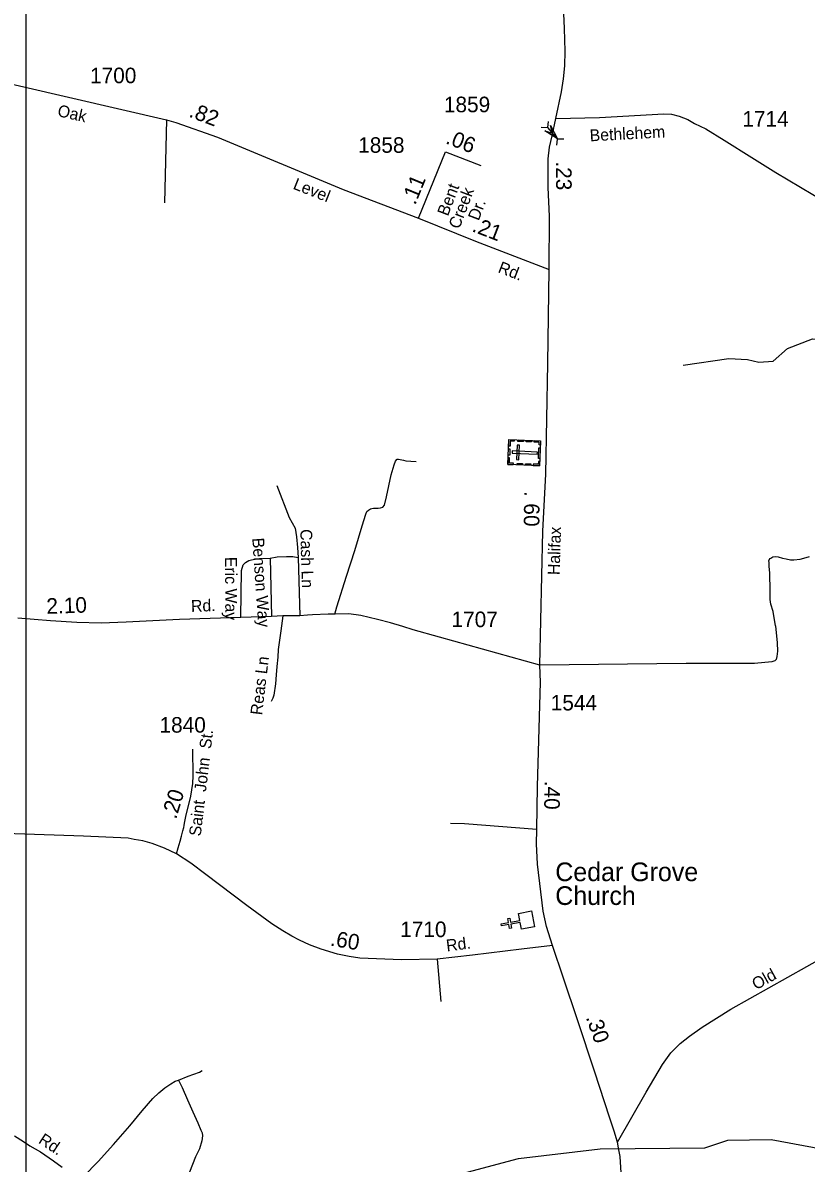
# Model space of a CAD drawing. Extents: x 2220236 to 2384410, y 720751 to 894131.
# Drawn here: x 2329781 to 2336076, y 791757 to 800919 of the extents above; entities that cross this region are included whole.
import ezdxf

# ---------------------------------------------------------------- set-up
doc = ezdxf.new("R2010")
doc.units = 0
doc.layers.add('Default', color=7, linetype='Continuous')

msp = doc.modelspace()

# ---------------------------------------------------------------- linework, layer by layer
at = {"layer": 'Default'}
for p, q in [((2330934.9, 800138.2), (2330920.5, 799473)), ((2334002.4, 800127.1), (2333997.3, 800076.6)), ((2333946.6, 800078.9), (2333997.3, 800076.6)), ((2333997.3, 800076.6), (2334076.4, 799985)), ((2334071.3, 799934.5), (2334076.4, 799985)), ((2334127.1, 799982.7), (2334076.4, 799985)), ((2331768.6, 796618.2), (2331780.3, 796149.5)), ((2331994.4, 796623.2), (2332007.8, 796154.5)), ((2333110.2, 793396.8), (2333140.2, 793055.3))]:
    msp.add_line(p, q, dxfattribs=at)
for points in [[(2329807.7, 816974.9), (2370566.3, 816974.8), (2370566.3, 785046.7), (2329807.6, 785046.7), (2329807.7, 816974.9)], [(2334064.3, 800149.9), (2334110.3, 800363.9), (2334124.6, 800468.3), (2334136.9, 800572.7), (2334139, 800691.4), (2334134.9, 800873.6), (2334112.4, 801354.7)], [(2328843.4, 800614.4), (2328936, 800596.9), (2328999.3, 800587.4), (2330934.9, 800138.2), (2331011.7, 800116.6), (2331345.3, 799998.9), (2332355.7, 799578.7), (2332959.6, 799347.9)], [(2334010.1, 798937), (2334012.4, 799365.2), (2334003.6, 799595), (2334002.9, 799826.5), (2334013.1, 799920.7), (2334033.6, 800010.7), (2334064.3, 800149.9)], [(2334064.3, 800149.9), (2334415.2, 800157.1), (2334930.7, 800187.8), (2334994.1, 800183.7), (2335055.5, 800169.4), (2335125.1, 800142.8), (2335178.3, 800110), (2335268.3, 800067), (2335417.6, 799974.9), (2335639.7, 799837.2), (2335830.9, 799717), (2336227.8, 799479.5)], [(2332959.6, 799347.9), (2333178.5, 799882.2)], [(2333178.5, 799882.2), (2333460.9, 799771.7)], [(2332959.6, 799347.9), (2333417.8, 799165.2), (2334010.1, 798937)], [(2335087.3, 798167.3), (2335453.3, 798221.6), (2335603.2, 798214.6), (2335694.2, 798192.1), (2335811.1, 798200.1), (2335926.1, 798303.3), (2336125.2, 798380.4), (2336284.2, 798367.2), (2336385.3, 798266.3), (2336535.2, 798226.4), (2336718.3, 798230.7), (2336953.3, 798164.7), (2337088.2, 797999.6), (2337188.3, 797967.6), (2337543.5, 798032.1), (2337713.5, 798151.2), (2337908.9, 798281.2), (2337964.8, 798328.5), (2338037.6, 798420.8), (2338095.9, 798794.7), (2338417.4, 798966.3), (2338583.2, 799019)], [(2333934.9, 795756.8), (2333959.7, 796833.3), (2333983.3, 797293.6), (2333999, 798180.6), (2334010.1, 798937)], [(2332289.6, 796168.2), (2332303.9, 796227.1), (2332380.8, 796474.2), (2332449.5, 796680.4), (2332506.7, 796878.4), (2332537.8, 796971.7), (2332546, 796991.3), (2332559.1, 797002.8), (2332573.8, 797012.6), (2332585.2, 797017.5), (2332598.3, 797019.1), (2332621.2, 797019.1), (2332635.9, 797019.1), (2332655.5, 797020.8), (2332675.2, 797027.3), (2332686.6, 797043.7), (2332703, 797110.9), (2332742.2, 797286), (2332765.1, 797366.2), (2332776.6, 797397.3), (2332786.4, 797410.4), (2332789.6, 797412.1), (2332801.1, 797412.1), (2332838.7, 797403.9), (2332860, 797399), (2332899.2, 797397.3), (2332941.7, 797394.1)], [(2331822.1, 797201.5), (2331922.5, 796945.4), (2331969.3, 796858.4), (2331979.3, 796789.8), (2331989.4, 796704.4), (2331994.4, 796623.2)], [(2331532.7, 796141.2), (2331537.7, 796519.4), (2331552.8, 796563), (2331571.2, 796583), (2331598, 796599.8), (2331653.2, 796611.5), (2331768.6, 796618.2)], [(2331768.6, 796618.2), (2331823.8, 796628.2), (2331899.1, 796631.6), (2331950.9, 796629.9), (2331994.4, 796623.2)], [(2335827.6, 796073.2), (2335809.9, 796189.4), (2335792.2, 796249.1), (2335785.6, 796286.7), (2335785.6, 796353.1), (2335783.4, 796499.1), (2335779, 796550), (2335779, 796583.2), (2335776.7, 796596.5), (2335783.4, 796614.2), (2335792.2, 796618.6), (2335807.7, 796627.4), (2335825.4, 796629.7), (2335849.7, 796627.4), (2335885.1, 796618.6), (2335913.8, 796612), (2335949.2, 796605.3), (2335975.7, 796605.3), (2336026.6, 796609.7), (2336057.6, 796616.4), (2336101.8, 796631.9)], [(2333934.9, 795756.8), (2333128.5, 795983.8), (2332917.8, 796042.2), (2332833.8, 796068.8), (2332735.4, 796097.6), (2332631.7, 796126.1), (2332496.2, 796156.2), (2332400.9, 796170.4), (2332289.6, 796168.2), (2332235.3, 796167.1), (2332109.8, 796162.1), (2332069.7, 796160.4), (2332007.8, 796154.5), (2331870.6, 796154.5), (2331780.3, 796149.5), (2331532.7, 796141.2), (2331039.3, 796124.4), (2330612.7, 796104.3), (2330412, 796096), (2330214.6, 796101), (2330003.8, 796114.4), (2329741.2, 796136.1)], [(2331870.6, 796154.5), (2331853.9, 796034), (2331840.5, 795940.3), (2331833.8, 795883.4), (2331830.5, 795823.1), (2331822.1, 795747.8), (2331817.1, 795679.2), (2331810.4, 795608.9), (2331797, 795516.8), (2331790.3, 795491.7), (2331775.6, 795466.7)], [(2335827.6, 796073.2), (2335843.1, 795936), (2335845.3, 795869.7), (2335840.9, 795826.3), (2335835.4, 795804.4), (2335822.8, 795793.1), (2335798.9, 795785.6), (2335659.6, 795772.3), (2335111.2, 795770.1), (2333934.9, 795756.8)], [(2334036.6, 793504.5), (2333988, 793659.4), (2333962.7, 793781), (2333917.2, 794159.4), (2333908.4, 794323.1), (2333910.6, 794438.2), (2333917.2, 794783.3), (2333941.5, 795621.6), (2333934.9, 795756.8)], [(2331015.5, 794242.1), (2331030, 794291.2), (2331045.8, 794344.6), (2331055.9, 794383.5), (2331067.4, 794426.8), (2331076.1, 794452.7), (2331077.5, 794468.6), (2331080.4, 794487.4), (2331091.9, 794542.9), (2331130.9, 794705.9), (2331146.7, 794808.3), (2331151, 794867.5), (2331148.2, 795082.4)], [(2333910.6, 794438.2), (2333331.3, 794482.6), (2333217.3, 794485.4)], [(2331015.5, 794242.1), (2330920.4, 794287.6), (2330820.9, 794325.1), (2330744.5, 794346.7), (2330676.8, 794358.3), (2330627.8, 794366.9), (2330270.2, 794382.8), (2328848.8, 794431.8)], [(2334036.6, 793504.5), (2333786.8, 793475.7), (2333395.6, 793428.6), (2333110.2, 793396.8), (2332823.3, 793389.6), (2332490.3, 793404), (2332402.4, 793417), (2332308.6, 793437.2), (2332177.5, 793475.4), (2332083.8, 793511.5), (2332004.5, 793549), (2331943.9, 793580.7), (2331870.4, 793624), (2331782.5, 793678.8), (2331580.6, 793827.4), (2331252, 794076.2), (2331130.9, 794167.1), (2331015.5, 794242.1)], [(2334559.9, 791926.5), (2334532.9, 792015.3), (2334494.3, 792125.4), (2334378.5, 792488.2), (2334237.6, 792909.2), (2334125.7, 793243.2), (2334036.6, 793504.5)], [(2334559.9, 791926.5), (2334790.8, 792326.9), (2334922, 792550.5), (2334988.8, 792643.3), (2335064, 792718), (2335139.2, 792776.9), (2335238.4, 792848.2), (2335470.5, 792994.9), (2336234.6, 793422.4)], [(2330228.4, 791624), (2330268.1, 791650.7), (2330387.7, 791770.4), (2330510.3, 791906), (2330640, 792057.5), (2330740.9, 792177.2), (2330826, 792276.7), (2330875, 792321.4), (2330922.5, 792361.8), (2330971.6, 792393.6), (2331006.2, 792415.2), (2331033.5, 792423.9)], [(2331033.5, 792423.9), (2331060.9, 792365.4), (2331104.2, 792264.5), (2331147.4, 792169.3), (2331186.4, 792079.8), (2331212.3, 792020.7), (2331222.4, 792000.5), (2331225.3, 791976), (2331221, 791937), (2331202.2, 791872.1), (2331169.1, 791808.6), (2331120, 791684.6), (2331066.7, 791598), (2330994.6, 791471.1), (2330945.6, 791388.1), (2330877.9, 791294.4), (2330830.3, 791186.2), (2330789.9, 791128.5), (2330762.5, 791086.6), (2330745.2, 791065), (2330718.8, 791043)], [(2331033.5, 792423.9), (2331110, 792457), (2331200.8, 792487.3), (2331222.4, 792501.7)], [(2329714.5, 791976.7), (2329787.3, 791930.5), (2329837.7, 791897), (2329922.1, 791846.8), (2330028.8, 791776.2), (2330098, 791725.7)], [(2333191.5, 791642.1), (2333764, 791795.4), (2334421.2, 791871.4), (2335262.2, 791879.5), (2335445.1, 791942.8), (2335794.3, 791947.2), (2336387.3, 791836.8)], [(2334649.4, 789987.7), (2334630.8, 790032.8), (2334623.1, 790068), (2334622.4, 790205.9), (2334615.8, 790494.7), (2334608.1, 790790.1), (2334600.4, 791003.5), (2334596.5, 791092.3), (2334596.5, 791548), (2334581.1, 791811.6), (2334571.5, 791863.8), (2334559.9, 791926.5)]]:
    msp.add_lwpolyline(points, dxfattribs=at)
for points in [[(2334021.3, 800093.9), (2334078.4, 799986.2), (2333975.1, 800050.9), (2334036.9, 800030.8)], [(2333679.2, 797370.9), (2333687.2, 797569.8), (2333941.6, 797559.5), (2333933.6, 797360.6)], [(2333730.5, 797568.1), (2333730.1, 797556.8), (2333697.9, 797558.1), (2333696.3, 797517.6), (2333685.2, 797518), (2333687.3, 797569.9)], [(2333803.1, 797553.8), (2333759.8, 797555.5), (2333760.3, 797566.9), (2333803.6, 797565.1)], [(2333869, 797551.1), (2333825.7, 797552.8), (2333826.2, 797564.2), (2333869.4, 797562.5)], [(2333940.3, 797526.4), (2333928.8, 797526.9), (2333929.7, 797548.8), (2333889.3, 797550.5), (2333889.8, 797561.6), (2333941.6, 797559.5)], [(2333682.2, 797444.9), (2333684.3, 797496.7), (2333695.7, 797496.2), (2333693.6, 797444.4)], [(2333712.8, 797478.6), (2333712.1, 797460), (2333914.7, 797451.8), (2333915.5, 797470.4)], [(2333748.8, 797408.9), (2333767.5, 797408.2), (2333772.2, 797525.8), (2333753.6, 797526.6)], [(2333924.4, 797418.5), (2333927.9, 797503.2), (2333939.3, 797502.8), (2333935.8, 797418)], [(2333722.4, 797369.1), (2333722.9, 797380.5), (2333690.7, 797381.8), (2333692.4, 797422.3), (2333681.3, 797422.8), (2333679.2, 797370.9)], [(2333796.5, 797366.1), (2333753.2, 797367.9), (2333753.7, 797379.2), (2333797, 797377.5)], [(2333863.7, 797363.4), (2333820.4, 797365.1), (2333820.9, 797376.5), (2333864.2, 797374.8)], [(2333934.9, 797393.6), (2333923.4, 797394.1), (2333922.5, 797372.1), (2333882.1, 797373.8), (2333881.7, 797362.6), (2333933.5, 797360.5)], [(2333788.2, 793635.7), (2333777.5, 793691.6), (2333702.7, 793677.4), (2333708.6, 793646), (2333692.9, 793643), (2333687, 793674.4), (2333627.9, 793663.2), (2333624.9, 793679), (2333684, 793690.2), (2333678, 793721.6), (2333693.7, 793724.6), (2333699.7, 793693.1), (2333774.5, 793707.3), (2333763.8, 793764), (2333868.4, 793783.9), (2333892.8, 793655.5)]]:
    msp.add_lwpolyline(points, close=True, dxfattribs=at)

# ---------------------------------------------------------------- texts
for s, height, p in [('1700', 125, (2330321.7, 800433.2)), ('1859', 125, (2333164.8, 800200.2)), ('1714', 125, (2335562.5, 800084.8)), ('1858', 125, (2332476.1, 799874.3)), ('1707', 125, (2333225.9, 796063.3)), ('1544', 125, (2334023.1, 795394.1)), ('1840', 125, (2330879.8, 795215.8)), ('Cedar Grove', 150, (2334059.6, 794022.6)), ('Church', 150, (2334059.6, 793831.5)), ('1710', 125, (2332813.8, 793573.1))]:
    msp.add_text(s, height=height, dxfattribs=at).set_placement(p)
for s, height, rotation, p in [('Oak', 95, 347.0419, (2330054, 800170.8)), ('.82', 125, 338.92374, (2331108.8, 800166.4)), ('.06', 125, 338.6169, (2333171.5, 799952.1)), ('Bethlehem', 95, 2.9887, (2334338.4, 799966.2)), ('.23', 125, 270.17845, (2334065.5, 799805.3)), ('Level', 95, 338.41553, (2331945.8, 799587)), ('.11', 125, 67.72106, (2332933.7, 799449.4)), ('Bent', 95, 69.09094, (2333196.6, 799360)), (' Creek ', 95, 69.09094, (2333274.9, 799223.1)), ('Dr.', 95, 69.09094, (2333443.7, 799323.1)), ('.21', 125, 338.92374, (2333383.5, 799245.4)), ('Rd.', 95, 338.93985, (2333592.7, 798916.2)), ('.', 125, 269.17888, (2333810.1, 797157.7)), ('6', 125, 269.17888, (2333808.7, 797059.3)), ('0', 125, 269.17888, (2333807.3, 796965)), ('Cash Ln', 95, 271.64672, (2332010.5, 796849.4)), ('Halifax', 95, 88.20765, (2334094, 796480.6)), ('Benson Way', 95, 273.87662, (2331624.7, 796778.3)), ('Eric Way', 95, 270.26043, (2331406, 796627.8)), ('2.10', 125, 1.96612, (2329973, 796169.8)), ('Rd.', 95, 1.96612, (2331134.1, 796185.8)), ('Reas Ln', 95, 83.15217, (2331703.2, 795353.1)), ('Saint  John  St.', 95, 83.26762, (2331210.5, 794379.8)), ('.40', 125, 269.1815, (2333973.6, 794830.2)), ('.20', 125, 72.97971, (2331012.3, 794515.1)), ('.60', 125, 350.42667, (2332246.1, 793505.4)), ('Rd.', 95, 7.13993, (2333188.6, 793457.5)), ('Old', 95, 29.22667, (2335673, 793145.8)), ('.30', 125, 289.25529, (2334304, 792928.3)), ('Rd.', 95, 326.68218, (2329900.1, 791923.9))]:
    msp.add_text(s, height=height, rotation=rotation, dxfattribs=at).set_placement(p)

doc.saveas('drawing.dxf')
